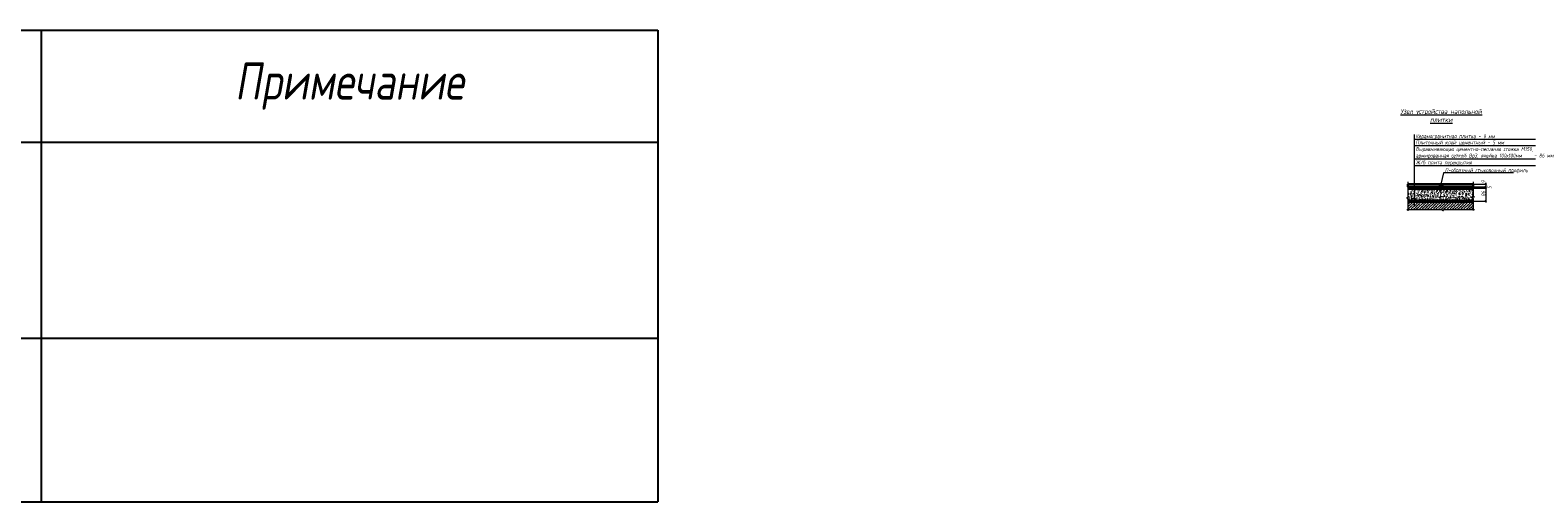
# Model space of a CAD drawing. Header units: millimetres. Extents: x -535184 to 178656, y -69521 to 68256.
# Tile 459 of 460: x 131876 to 144100, y -31214 to -27394. Entities that reach past the tile are written whole.
import ezdxf

# ---------------------------------------------------------------- set-up
doc = ezdxf.new("R2010")
doc.units = ezdxf.units.MM
doc.layers.add('nadpisi_v_tablice', color=7, linetype='Continuous', lineweight=9)
doc.layers.add('wall_obm', color=172, linetype='Continuous', lineweight=40)
doc.styles.add('fl_iso paper', font='isocpeur.ttf', dxfattribs={"width": 0.8, "oblique": 10})

msp = doc.modelspace()

# ---------------------------------------------------------------- hatches: boundary and pattern name
at = {"layer": 'nadpisi_v_tablice', "lineweight": 5, "transparency": 33554610}
h = msp.add_hatch(dxfattribs=at)
h.set_pattern_fill('AR-CONC', color=256, scale=0.2, style=0)
h.paths.add_polyline_path([(143577, -28778.7), (143577, -28673.8), (143160, -28673.8), (143160, -28778.7)])
h.paths.add_polyline_path([(143047, -28673.8), (143047, -28693.3), (143058, -28697.3), (143036, -28705.3), (143047, -28709.3), (143047, -28778.7), (143160, -28778.7), (143160, -28673.8)])
h = msp.add_hatch(dxfattribs=at)
h.set_pattern_fill('SWAMP', color=256, scale=0.299999, angle=45, style=0)
h.set_pattern_definition([(45, (148982.475, -32565.0335), (-1.972182, 7.36031), [0.9524954, -6.667468]), (135, (148982.812, -32564.6967), (-7.36031, 1.972182), [0.476248, -12.721919]), (135, (148982.896, -32564.6125), (-7.36031, 1.972182), [0.380998, -12.8171686]), (135, (148982.7276, -32564.781), (-7.36031, 1.972182), [0.380998, -12.8171686]), (105, (148982.98, -32564.5283), (-7.3603064, 1.972195), [0.3047985, -7.315165]), (165, (148982.6434, -32564.865), (-5.3881243, -5.388115), [0.3047985, -7.315165])])
h.paths.add_polyline_path([(143577, -28663.8), (143441, -28663.8), (143437, -28663.8), (143254.7, -28663.8), (143254.7, -28673.8), (143577, -28673.8)])
h.paths.add_polyline_path([(143254.7, -28663.8), (143167, -28663.8), (143163, -28663.8), (143047, -28663.8), (143047, -28673.8), (143254.7, -28673.8)])
h = msp.add_hatch(dxfattribs=at)
h.set_pattern_fill('ANSI36', color=256, scale=4.999976, style=0)
h.set_pattern_definition([(45, (0, -57.446), (8.4189498, 30.8694825), [39.68731, -7.937462, 0, -7.937462])])
h.paths.add_polyline_path([(143577, -28778.7), (143047, -28778.7), (143047, -28848.2), (143318.9, -28848.2), (143322.9, -28837.2), (143330.9, -28859.2), (143334.9, -28848.2), (143577, -28848.2)])

# ---------------------------------------------------------------- linework, layer by layer
for p, q in [((118463.8, -27393.7), (136963.8, -27393.7)), ((131963.8, -27393.7), (131963.8, -31214.4)), ((136963.8, -27393.7), (136963.8, -31214.4)), ((118463.8, -28300), (136963.8, -28300)), ((118463.8, -28300), (136963.8, -28300)), ((118463.8, -29887.6), (136963.8, -29887.6)), ((118463.8, -29887.6), (136963.8, -29887.6)), ((118463.8, -29887.6), (136963.8, -29887.6)), ((118463.8, -29887.6), (136963.8, -29887.6)), ((118463.8, -29887.6), (136963.8, -29887.6)), ((118463.8, -31214.4), (136963.8, -31214.4))]:
    msp.add_line(p, q)
at = {"layer": 'nadpisi_v_tablice', "lineweight": 9, "transparency": 33554610}
for p, q in [((143096.9, -28239.5), (143096.9, -28822.7)), ((143096.9, -28277.9), (144081.6, -28277.9)), ((143096.9, -28327.9), (144081.6, -28327.9)), ((143096.9, -28436.7), (144081.6, -28436.7)), ((143096.9, -28490.8), (144081.6, -28490.8))]:
    msp.add_line(p, q, dxfattribs=at)
at = {"layer": 'nadpisi_v_tablice', "transparency": 33554610}
for p, q in [((143334.8, -28548.1), (143314.6, -28641.8)), ((143901.9, -28548.1), (143334.8, -28548.1))]:
    msp.add_line(p, q, dxfattribs=at)
at = {"layer": 'nadpisi_v_tablice', "lineweight": 30, "transparency": 33554610}
for p, q in [((143047, -28663.8), (143163, -28663.8)), ((143167, -28663.8), (143437, -28663.8)), ((143441, -28663.8), (143577, -28663.8))]:
    msp.add_line(p, q, dxfattribs=at)
at = {"layer": 'nadpisi_v_tablice', "lineweight": 50, "transparency": 33554610}
for p, q in [((143047, -28673.8), (143577, -28673.8)), ((143047, -28778.7), (143577, -28778.7))]:
    msp.add_line(p, q, dxfattribs=at)
at = {"layer": 'nadpisi_v_tablice', "lineweight": 9, "transparency": 33554610}
for points in [[(143047, -28622.9), (143047, -28740.9), (143058, -28744.9), (143036, -28752.9), (143047, -28756.9), (143047, -28857.5)], [(143577, -28622.9), (143577, -28740.9), (143588, -28744.9), (143566, -28752.9), (143577, -28756.9), (143577, -28855.7)], [(143587.1, -28848.2), (143334.9, -28848.2), (143330.9, -28859.2), (143322.9, -28837.2), (143318.9, -28848.2), (143038, -28848.2)]]:
    msp.add_lwpolyline(points, dxfattribs=at)
at = {"layer": 'nadpisi_v_tablice', "lineweight": 30, "transparency": 33554610}
for points in [[(143047, -28641.8), (143306.6, -28641.8), (143306.6, -28663.8), (143047, -28663.8)], [(143306.6, -28663.8), (143306.6, -28641.8), (143326.6, -28641.8), (143326.6, -28663.8), (143323.6, -28663.8), (143323.6, -28644.8), (143309.6, -28644.8), (143309.6, -28663.8)], [(143326.6, -28641.8), (143577, -28641.8), (143577, -28663.8), (143326.6, -28663.8)]]:
    msp.add_lwpolyline(points, close=True, dxfattribs=at)
at = {"layer": 'wall_obm', "color": 0, "lineweight": 5, "transparency": 33554610}
for p, q in [((143577, -28641.8), (143677.7, -28641.8)), ((143577, -28663.8), (143677.7, -28663.8)), ((143577, -28673.8), (143677.7, -28673.8)), ((143671, -28636.2), (143683.9, -28646.6)), ((143671, -28658.2), (143683.9, -28668.6)), ((143671, -28668.2), (143683.9, -28678.6)), ((143677.7, -28630.9), (143677.7, -28731.3)), ((143677.7, -28688.4), (143677.7, -28788.7)), ((143577, -28778.7), (143677.7, -28778.7)), ((143671, -28773.1), (143683.9, -28783.5))]:
    msp.add_line(p, q, dxfattribs=at)

# ---------------------------------------------------------------- texts
at = {"insert": (134463.8, -27846.9), "char_height": 300, "width": 4988, "attachment_point": 5, "style": 'fl_iso paper'}
msp.add_mtext('Примечание', dxfattribs=at)
at = {"layer": 'nadpisi_v_tablice', "lineweight": 18, "transparency": 33554610, "insert": (143317.5, -28032.5), "char_height": 40, "width": 1498.191, "attachment_point": 2, "line_spacing_factor": 0.8, "style": 'fl_iso paper'}
msp.add_mtext('\\pxsm1;{\\LУзел устройства напольной \\Pплитки}', dxfattribs=at)
at = {"layer": 'nadpisi_v_tablice', "lineweight": 18, "transparency": 33554610, "char_height": 31.5, "attachment_point": 1, "style": 'fl_iso paper'}
for s, insert, width in [('Керамогранитная плитка - 9 мм', (143110.3, -28237.2), 835.782), ('Выравнивающая цементно-песчаная стяжка М150, армированная сеткой Вр3, ячейка 100х100мм     – 86 мм', (143110.3, -28341.3), 1003.044), ('Плиточный клей цементный - 5 мм', (143110.3, -28287.9), 835.782), ('Ж/б плита перекрытия', (143110.3, -28450.1), 835.782), ('П-образный стыковочный профиль', (143347.3, -28512.9), 835.782)]:
    msp.add_mtext(s, dxfattribs=dict(at, insert=insert, width=width))
at = {"layer": 'nadpisi_v_tablice', "lineweight": 18, "transparency": 33554610, "char_height": 31.5, "width": 835.782, "attachment_point": 1, "rotation": 90, "style": 'fl_iso paper'}
for s, insert in [('9', (143643, -28633.1)), ('86', (143643, -28740.2)), ('5', (143691.8, -28678.5))]:
    msp.add_mtext(s, dxfattribs=dict(at, insert=insert))

doc.saveas('drawing.dxf')
